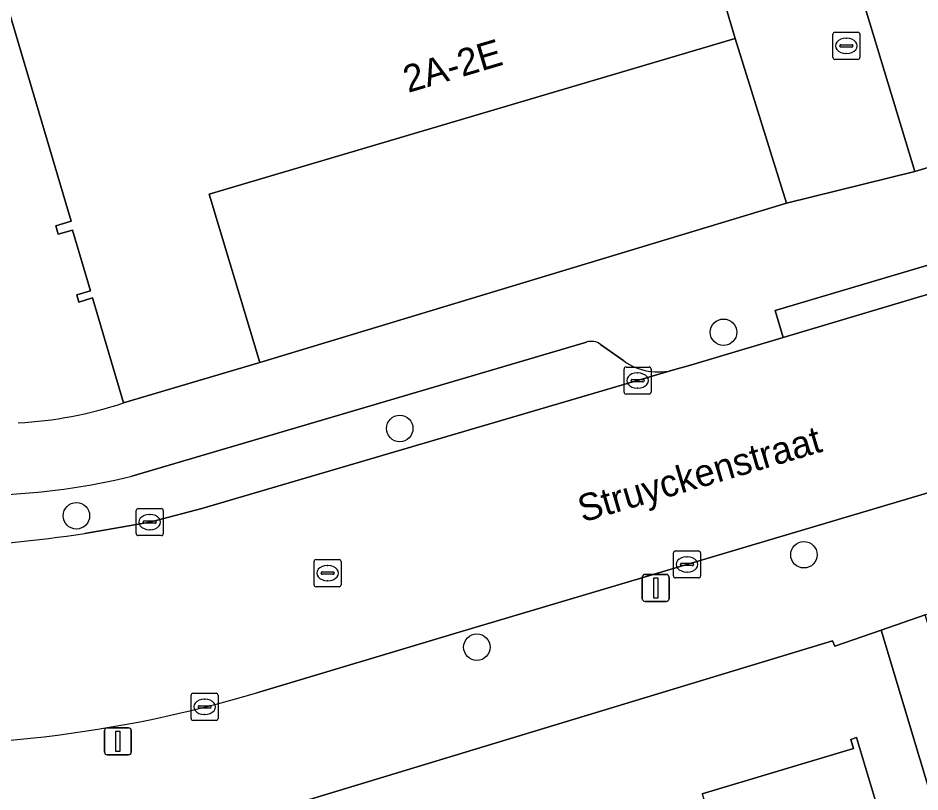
# Model space of a CAD drawing. Extents: x 158086 to 159499, y 382904 to 383981.
# Drawn here: x 158917 to 158950.32, y 383352.01 to 383380.61 of the extents above; entities that cross this region are included whole.
import ezdxf

# ---------------------------------------------------------------- set-up
doc = ezdxf.new("R2010")
doc.units = 0
for name, color, linetype in [('IMGEO_Boom', 7, 'Continuous'), ('IMGEO_Erf', 7, 'Continuous'), ('IMGEO_Kolk', 7, 'Continuous'), ('IMGEO_Lichtmast', 7, 'Continuous'), ('IMGEO_Openbare_ruimte_label', 7, 'Continuous'), ('IMGEO_Pand', 7, 'Continuous'), ('IMGEO_Pand_nummerreeks', 7, 'Continuous'), ('IMGEO_Parkeervlak_open', 7, 'Continuous'), ('IMGEO_Rijbaan_lokaal_open', 7, 'Continuous'), ('IMGEO_Rioolput', 7, 'Continuous'), ('IMGEO_Voetpad_open', 7, 'Continuous')]:
    doc.layers.add(name, color=color, linetype=linetype)

msp = doc.modelspace()

# ---------------------------------------------------------------- linework, layer by layer
at = {"layer": 'IMGEO_Boom'}
for centre in [(158943.061, 383368.996), (158931.099, 383365.439), (158919.154, 383362.212), (158946.033, 383360.773), (158933.949, 383357.357)]:
    msp.add_circle(centre, 0.489, dxfattribs=at)
at = {"layer": 'IMGEO_Erf'}
for points in [[(158942.233, 383428.468), (158944.391, 383393.87), (158950.13, 383374.942), (158966.914, 383379.966), (158964.337, 383429.607)], [(158920.898, 383366.383), (158919.749, 383370.262), (158919.247, 383370.113), (158919.167, 383370.382), (158919.671, 383370.531), (158919.007, 383372.772), (158918.485, 383372.617), (158918.393, 383372.93), (158918.956, 383373.097), (158916.131, 383382.636), (158919.916, 383383.757), (158921.657, 383386.888)], [(158954.631, 383338.838), (158948.88, 383357.985), (158947.173, 383357.395), (158947.093, 383357.596), (158910.089, 383346.37)], [(158942.276, 383351.935), (158947.869, 383353.615), (158947.768, 383353.95), (158947.978, 383354.013), (158950.122, 383346.879)]]:
    msp.add_lwpolyline(points, dxfattribs=at)
msp.add_lwpolyline([(158943.494, 383379.853), (158924.06, 383374.095), (158925.931, 383367.872), (158945.392, 383373.761)], close=True, dxfattribs=at)
msp.add_arc((158916.222, 383380.457), 14.831, 272.9974, 288.3767, dxfattribs=at)
at = {"layer": 'IMGEO_Kolk'}
for p, q in [((158939.46, 383367.711), (158940.312, 383367.711)), ((158939.385, 383366.785), (158939.385, 383367.637)), ((158939.873, 383367.491), (158939.898, 383367.491)), ((158940.386, 383367.637), (158940.386, 383366.785)), ((158939.644, 383367.205), (158939.644, 383367.217)), ((158940.082, 383367.168), (158939.684, 383367.168)), ((158939.687, 383367.254), (158940.085, 383367.254)), ((158940.128, 383367.217), (158940.128, 383367.205)), ((158940.312, 383366.711), (158939.46, 383366.711)), ((158939.896, 383366.931), (158939.871, 383366.931)), ((158921.363, 383361.553), (158921.363, 383362.405)), ((158921.438, 383362.479), (158922.29, 383362.479)), ((158922.364, 383362.405), (158922.364, 383361.553)), ((158921.665, 383362.022), (158922.063, 383362.022)), ((158921.851, 383362.259), (158921.876, 383362.259)), ((158921.622, 383361.973), (158921.622, 383361.985)), ((158922.06, 383361.936), (158921.662, 383361.936)), ((158921.874, 383361.699), (158921.849, 383361.699)), ((158922.106, 383361.985), (158922.106, 383361.973)), ((158922.29, 383361.479), (158921.438, 383361.479)), ((158941.211, 383359.988), (158941.211, 383360.84)), ((158941.286, 383360.914), (158942.138, 383360.914)), ((158941.699, 383360.694), (158941.724, 383360.694)), ((158942.212, 383360.84), (158942.212, 383359.988)), ((158941.47, 383360.408), (158941.47, 383360.42)), ((158941.908, 383360.371), (158941.51, 383360.371)), ((158941.513, 383360.457), (158941.911, 383360.457)), ((158941.954, 383360.42), (158941.954, 383360.408)), ((158941.722, 383360.134), (158941.697, 383360.134)), ((158942.138, 383359.914), (158941.286, 383359.914)), ((158923.389, 383354.726), (158923.389, 383355.578)), ((158923.464, 383355.652), (158924.316, 383355.652)), ((158923.877, 383355.432), (158923.902, 383355.432)), ((158924.39, 383355.578), (158924.39, 383354.726)), ((158923.648, 383355.146), (158923.648, 383355.158)), ((158924.086, 383355.109), (158923.688, 383355.109)), ((158923.691, 383355.195), (158924.089, 383355.195)), ((158924.132, 383355.158), (158924.132, 383355.146)), ((158923.9, 383354.872), (158923.875, 383354.872)), ((158924.316, 383354.652), (158923.464, 383354.652))]:
    msp.add_line(p, q, dxfattribs=at)
for points in [[(158939.46, 383367.711), (158940.312, 383367.711)], [(158939.385, 383366.785), (158939.385, 383367.637)], [(158940.386, 383367.637), (158940.386, 383366.785)], [(158940.312, 383366.711), (158939.46, 383366.711)], [(158921.363, 383361.553), (158921.363, 383362.405)], [(158921.438, 383362.479), (158922.29, 383362.479)], [(158922.364, 383362.405), (158922.364, 383361.553)], [(158922.29, 383361.479), (158921.438, 383361.479)], [(158941.211, 383359.988), (158941.211, 383360.84)], [(158941.286, 383360.914), (158942.138, 383360.914)], [(158942.212, 383360.84), (158942.212, 383359.988)], [(158942.138, 383359.914), (158941.286, 383359.914)], [(158923.389, 383354.726), (158923.389, 383355.578)], [(158923.464, 383355.652), (158924.316, 383355.652)], [(158924.39, 383355.578), (158924.39, 383354.726)], [(158924.316, 383354.652), (158923.464, 383354.652)]]:
    msp.add_lwpolyline(points, dxfattribs=at)
for centre, radius, start, end in [((158939.462, 383367.635), 0.0765, 91.552, 178.448), ((158939.462, 383367.635), 0.0765, 91.552, 178.448), ((158940.31, 383367.635), 0.0765, 1.552, 88.448), ((158940.31, 383367.635), 0.0765, 1.552, 88.448), ((158939.684, 383367.214), 0.0403, 85.8775, 175.7526), ((158939.681, 383367.204), 0.0366, 178.938, 274.7102), ((158940.085, 383367.211), 0.043, 264.8664, 352.4533), ((158940.089, 383367.216), 0.0386, 1.7309, 96.639), ((158939.462, 383366.787), 0.0765, 181.552, 268.448), ((158939.462, 383366.787), 0.0765, 181.552, 268.448), ((158940.31, 383366.787), 0.0765, 271.552, 358.448), ((158940.31, 383366.787), 0.0765, 271.552, 358.448), ((158921.44, 383362.403), 0.0765, 91.552, 178.448), ((158921.44, 383362.403), 0.0765, 91.552, 178.448), ((158922.288, 383362.403), 0.0765, 1.552, 88.448), ((158922.288, 383362.403), 0.0765, 1.552, 88.448), ((158921.662, 383361.982), 0.0403, 85.8775, 175.7526), ((158922.067, 383361.984), 0.0386, 1.7309, 96.639), ((158921.659, 383361.972), 0.0366, 178.938, 274.7102), ((158922.063, 383361.979), 0.043, 264.8664, 352.4533), ((158921.44, 383361.555), 0.0765, 181.552, 268.448), ((158921.44, 383361.555), 0.0765, 181.552, 268.448), ((158922.288, 383361.555), 0.0765, 271.552, 358.448), ((158922.288, 383361.555), 0.0765, 271.552, 358.448), ((158941.288, 383360.838), 0.0765, 91.552, 178.448), ((158941.288, 383360.838), 0.0765, 91.552, 178.448), ((158942.136, 383360.838), 0.0765, 1.552, 88.448), ((158942.136, 383360.838), 0.0765, 1.552, 88.448), ((158941.51, 383360.417), 0.0403, 85.8775, 175.7526), ((158941.507, 383360.407), 0.0366, 178.938, 274.7102), ((158941.911, 383360.414), 0.043, 264.8664, 352.4533), ((158941.915, 383360.419), 0.0386, 1.7309, 96.639), ((158941.288, 383359.99), 0.0765, 181.552, 268.448), ((158941.288, 383359.99), 0.0765, 181.552, 268.448), ((158942.136, 383359.99), 0.0765, 271.552, 358.448), ((158942.136, 383359.99), 0.0765, 271.552, 358.448), ((158923.466, 383355.576), 0.0765, 91.552, 178.448), ((158923.466, 383355.576), 0.0765, 91.552, 178.448), ((158924.314, 383355.576), 0.0765, 1.552, 88.448), ((158924.314, 383355.576), 0.0765, 1.552, 88.448), ((158923.688, 383355.155), 0.0403, 85.8775, 175.7526), ((158923.685, 383355.145), 0.0366, 178.938, 274.7102), ((158924.089, 383355.152), 0.043, 264.8664, 352.4533), ((158924.093, 383355.157), 0.0386, 1.7309, 96.639), ((158923.466, 383354.728), 0.0765, 181.552, 268.448), ((158923.466, 383354.728), 0.0765, 181.552, 268.448), ((158924.314, 383354.728), 0.0765, 271.552, 358.448), ((158924.314, 383354.728), 0.0765, 271.552, 358.448)]:
    msp.add_arc(centre, radius, start, end, dxfattribs=at)
for centre, major_axis, ratio, start_param, end_param in [((158939.872, 383367.211), (-0.387, 0.002), 0.722429, 4.712389, 7.853982), ((158939.897, 383367.211), (-0.39, 0.002), 0.717154, 1.570796, 4.712389), ((158921.85, 383361.979), (-0.387, 0.002), 0.722429, 4.712389, 7.853982), ((158921.875, 383361.979), (-0.39, 0.002), 0.717154, 1.570796, 4.712389), ((158941.698, 383360.414), (-0.387, 0.002), 0.722429, 4.712389, 7.853982), ((158941.723, 383360.414), (-0.39, 0.002), 0.717154, 1.570796, 4.712389), ((158923.876, 383355.152), (-0.387, 0.002), 0.722429, 4.712389, 7.853982), ((158923.901, 383355.152), (-0.39, 0.002), 0.717154, 1.570796, 4.712389)]:
    msp.add_ellipse(centre, major_axis=major_axis, ratio=ratio, start_param=start_param, end_param=end_param, dxfattribs=at)
at = {"layer": 'IMGEO_Lichtmast'}
for p, q in [((158940.161, 383360.048), (158940.951, 383360.048)), ((158940.951, 383360.048), (158940.161, 383360.048)), ((158940.061, 383359.148), (158940.061, 383359.948)), ((158940.061, 383359.948), (158940.061, 383359.148)), ((158941.051, 383359.948), (158941.051, 383359.148)), ((158941.051, 383359.148), (158941.051, 383359.948)), ((158940.951, 383359.048), (158940.161, 383359.048)), ((158940.161, 383359.048), (158940.951, 383359.048)), ((158920.291, 383354.377), (158921.081, 383354.377)), ((158921.081, 383354.377), (158920.291, 383354.377)), ((158920.191, 383353.477), (158920.191, 383354.277)), ((158920.191, 383354.277), (158920.191, 383353.477)), ((158921.181, 383354.277), (158921.181, 383353.477)), ((158921.181, 383353.477), (158921.181, 383354.277)), ((158921.081, 383353.377), (158920.291, 383353.377)), ((158920.291, 383353.377), (158921.081, 383353.377))]:
    msp.add_line(p, q, dxfattribs=at)
for points in [[(158940.481, 383359.923), (158940.631, 383359.923), (158940.631, 383359.173), (158940.481, 383359.173), (158940.481, 383359.923)], [(158920.611, 383354.252), (158920.761, 383354.252), (158920.761, 383353.502), (158920.611, 383353.502), (158920.611, 383354.252)]]:
    msp.add_lwpolyline(points, dxfattribs=at)
for centre, start, end in [((158940.161, 383359.948), 90, 180), ((158940.161, 383359.948), 90, 180), ((158940.951, 383359.948), 0, 90), ((158940.951, 383359.948), 360, 90), ((158940.161, 383359.148), 180, 270), ((158940.161, 383359.148), 180, 270), ((158940.951, 383359.148), 270, 0), ((158940.951, 383359.148), 270, 0), ((158920.291, 383354.277), 90, 180), ((158920.291, 383354.277), 90, 180), ((158921.081, 383354.277), 0, 90), ((158921.081, 383354.277), 360, 90), ((158920.291, 383353.477), 180, 270), ((158920.291, 383353.477), 180, 270), ((158921.081, 383353.477), 270, 0), ((158921.081, 383353.477), 270, 0)]:
    msp.add_arc(centre, 0.1, start, end, dxfattribs=at)
at = {"layer": 'IMGEO_Pand'}
for points in [[(158939.766, 383392.44), (158934.986, 383390.975), (158921.657, 383386.888), (158919.916, 383383.757), (158916.131, 383382.636), (158918.956, 383373.097), (158918.393, 383372.93), (158918.485, 383372.617), (158919.007, 383372.772), (158919.671, 383370.531), (158919.167, 383370.382), (158919.247, 383370.113), (158919.749, 383370.262), (158920.898, 383366.383), (158925.931, 383367.872), (158924.06, 383374.095), (158943.494, 383379.853)], [(158944.22, 383345.462), (158945.027, 383345.704), (158949.815, 383347.142), (158949.912, 383346.816), (158950.122, 383346.879), (158947.978, 383354.013), (158947.768, 383353.95), (158947.869, 383353.615), (158942.276, 383351.935)]]:
    msp.add_lwpolyline(points, close=True, dxfattribs=at)
at = {"layer": 'IMGEO_Parkeervlak_open'}
for points in [[(158938.004, 383368.635), (158921.201, 383363.675)], [(158939.375, 383367.937), (158938.521, 383368.547)], [(158919.464, 383361.557), (158921.866, 383361.978), (158923.788, 383362.481), (158941.259, 383367.613)]]:
    msp.add_lwpolyline(points, dxfattribs=at)
for centre, radius, start, end in [((158938.173, 383368.065), 0.595, 54.1852, 106.495), ((158940.652, 383369.721), 2.194, 234.4156, 286.0685), ((158915.09, 383389.2), 26.247, 272.3077, 283.4634), ((158909.461, 383431.031), 70.191, 269.359, 278.193)]:
    msp.add_arc(centre, radius, start, end, dxfattribs=at)
at = {"layer": 'IMGEO_Rijbaan_lokaal_open'}
msp.add_lwpolyline([(158942.233, 383428.468), (158941.975, 383432.354), (158933.54, 383431.998), (158933.56, 383431.614), (158933.719, 383428.599), (158933.877, 383425.583), (158934.036, 383422.568), (158934.194, 383419.552), (158934.353, 383416.537), (158934.512, 383413.521), (158934.67, 383410.507), (158935.294, 383408.293), (158936.388, 383404.415), (158936.67, 383403.418), (158938.645, 383396.415), (158939.766, 383392.44), (158943.494, 383379.853), (158945.392, 383373.761), (158950.13, 383374.942), (158944.391, 383393.87)], close=True, dxfattribs=at)
for points in [[(158953.723, 383371.321), (158945.266, 383368.803), (158941.839, 383367.783), (158941.259, 383367.613), (158923.788, 383362.481), (158921.866, 383361.978), (158919.464, 383361.557)], [(158925.825, 383355.673), (158933.294, 383357.916), (158953.096, 383363.795)]]:
    msp.add_lwpolyline(points, dxfattribs=at)
for centre, radius, start, end in [((158909.461, 383431.031), 70.191, 269.359, 278.193), ((158912.536, 383400.116), 46.387, 266.7816, 286.6469)]:
    msp.add_arc(centre, radius, start, end, dxfattribs=at)
at = {"layer": 'IMGEO_Rioolput'}
for p, q in [((158947.174, 383380.08), (158948.026, 383380.08)), ((158947.099, 383379.154), (158947.099, 383380.006)), ((158947.587, 383379.86), (158947.612, 383379.86)), ((158948.1, 383380.006), (158948.1, 383379.154)), ((158947.358, 383379.574), (158947.358, 383379.586)), ((158947.796, 383379.537), (158947.398, 383379.537)), ((158947.401, 383379.623), (158947.799, 383379.623)), ((158947.842, 383379.586), (158947.842, 383379.574)), ((158948.026, 383379.08), (158947.174, 383379.08)), ((158947.61, 383379.3), (158947.585, 383379.3)), ((158927.933, 383359.667), (158927.933, 383360.519)), ((158928.008, 383360.593), (158928.86, 383360.593)), ((158928.421, 383360.373), (158928.446, 383360.373)), ((158928.934, 383360.519), (158928.934, 383359.667)), ((158928.192, 383360.087), (158928.192, 383360.099)), ((158928.63, 383360.05), (158928.232, 383360.05)), ((158928.235, 383360.136), (158928.633, 383360.136)), ((158928.676, 383360.099), (158928.676, 383360.087)), ((158928.444, 383359.813), (158928.419, 383359.813)), ((158928.86, 383359.593), (158928.008, 383359.593))]:
    msp.add_line(p, q, dxfattribs=at)
for points in [[(158947.174, 383380.08), (158948.026, 383380.08)], [(158947.099, 383379.154), (158947.099, 383380.006)], [(158948.1, 383380.006), (158948.1, 383379.154)], [(158948.026, 383379.08), (158947.174, 383379.08)], [(158927.933, 383359.667), (158927.933, 383360.519)], [(158928.008, 383360.593), (158928.86, 383360.593)], [(158928.934, 383360.519), (158928.934, 383359.667)], [(158928.86, 383359.593), (158928.008, 383359.593)]]:
    msp.add_lwpolyline(points, dxfattribs=at)
for centre, radius, start, end in [((158947.176, 383380.004), 0.0765, 91.552, 178.448), ((158947.176, 383380.004), 0.0765, 91.552, 178.448), ((158948.024, 383380.004), 0.0765, 1.552, 88.448), ((158948.024, 383380.004), 0.0765, 1.552, 88.448), ((158947.398, 383379.583), 0.0403, 85.8775, 175.7526), ((158947.395, 383379.573), 0.0366, 178.938, 274.7102), ((158947.799, 383379.58), 0.043, 264.8664, 352.4533), ((158947.803, 383379.585), 0.0386, 1.7309, 96.639), ((158947.176, 383379.156), 0.0765, 181.552, 268.448), ((158947.176, 383379.156), 0.0765, 181.552, 268.448), ((158948.024, 383379.156), 0.0765, 271.552, 358.448), ((158948.024, 383379.156), 0.0765, 271.552, 358.448), ((158928.01, 383360.517), 0.0765, 91.552, 178.448), ((158928.01, 383360.517), 0.0765, 91.552, 178.448), ((158928.858, 383360.517), 0.0765, 1.552, 88.448), ((158928.858, 383360.517), 0.0765, 1.552, 88.448), ((158928.232, 383360.096), 0.0403, 85.8775, 175.7526), ((158928.229, 383360.086), 0.0366, 178.938, 274.7102), ((158928.633, 383360.093), 0.043, 264.8664, 352.4533), ((158928.637, 383360.098), 0.0386, 1.7309, 96.639), ((158928.01, 383359.669), 0.0765, 181.552, 268.448), ((158928.01, 383359.669), 0.0765, 181.552, 268.448), ((158928.858, 383359.669), 0.0765, 271.552, 358.448), ((158928.858, 383359.669), 0.0765, 271.552, 358.448)]:
    msp.add_arc(centre, radius, start, end, dxfattribs=at)
for centre, major_axis, ratio, start_param, end_param in [((158947.586, 383379.58), (-0.387, 0.002), 0.722429, 4.712389, 7.853982), ((158947.611, 383379.58), (-0.39, 0.002), 0.717154, 1.570796, 4.712389), ((158928.42, 383360.093), (-0.387, 0.002), 0.722429, 4.712389, 7.853982), ((158928.445, 383360.093), (-0.39, 0.002), 0.717154, 1.570796, 4.712389)]:
    msp.add_ellipse(centre, major_axis=major_axis, ratio=ratio, start_param=start_param, end_param=end_param, dxfattribs=at)
at = {"layer": 'IMGEO_Voetpad_open'}
for points in [[(159000, 383389.713), (158997.711, 383389.09), (158973.151, 383381.798), (158971.103, 383381.163), (158966.914, 383379.966), (158950.13, 383374.942), (158945.392, 383373.761), (158925.931, 383367.872), (158920.898, 383366.383)], [(158947.093, 383357.596), (158947.173, 383357.395), (158948.88, 383357.985), (158950.507, 383358.546), (158967.742, 383363.785), (158970.113, 383364.497), (158972.453, 383365.2), (158979.886, 383367.406), (158982.336, 383368.141), (158984.886, 383368.897), (158985.835, 383369.178), (159000, 383373.375), (159001.555, 383373.836), (159004.649, 383376.679)], [(158996.23, 383376.663), (158995.524, 383376.47), (158994.055, 383376.068), (158990.954, 383375.161), (158983.869, 383372.987), (158984.014, 383372.51), (158980.417, 383371.416), (158980.272, 383371.894), (158974.99, 383370.288), (158953.096, 383363.795), (158933.294, 383357.916), (158925.825, 383355.673)], [(158941.259, 383367.613), (158941.839, 383367.783), (158945.266, 383368.803), (158944.969, 383369.8), (158953.426, 383372.318), (158953.723, 383371.321), (158956.285, 383372.08), (158956.452, 383372.135)], [(158921.201, 383363.675), (158938.004, 383368.635)], [(158938.521, 383368.547), (158939.375, 383367.937)], [(158956.659, 383313.207), (158954.532, 383320.194), (158953.898, 383330.945), (158955.01, 383331.188), (158954.258, 383333.708), (158957.663, 383334.724), (158957.246, 383336.112), (158950.507, 383358.546), (158948.88, 383357.985), (158954.631, 383338.838), (158954.089, 383335.82), (158952.374, 383334.556), (158952.414, 383325.208), (158952.223, 383325.192), (158952.408, 383322.652), (158952.52, 383321.1), (158952.614, 383319.805), (158955.535, 383310.228)], [(158893.78, 383350.401), (158897.922, 383349.213), (158901.882, 383348.078), (158905.881, 383346.931), (158906.052, 383347.53), (158907.853, 383347.013), (158909.091, 383346.657), (158910.089, 383346.37), (158947.093, 383357.596)]]:
    msp.add_lwpolyline(points, dxfattribs=at)
msp.add_lwpolyline([(158953.426, 383372.318), (158944.969, 383369.8), (158945.266, 383368.803), (158953.723, 383371.321)], close=True, dxfattribs=at)
for centre, radius, start, end in [((158938.173, 383368.065), 0.595, 54.1852, 106.495), ((158940.652, 383369.721), 2.194, 234.4156, 286.0685), ((158916.222, 383380.457), 14.831, 272.9974, 288.3767), ((158915.09, 383389.2), 26.247, 272.3077, 283.4634), ((158912.536, 383400.116), 46.387, 266.7816, 286.6469)]:
    msp.add_arc(centre, radius, start, end, dxfattribs=at)

# ---------------------------------------------------------------- texts
at = {"layer": 'IMGEO_Openbare_ruimte_label'}
msp.add_text('Struyckenstraat', height=1, rotation=16.4962, dxfattribs=at).set_placement((158937.856, 383361.959))
at = {"layer": 'IMGEO_Pand_nummerreeks'}
msp.add_text('2A-2E', height=1, rotation=16.5012, dxfattribs=at).set_placement((158931.408, 383377.837))

doc.saveas('drawing.dxf')
